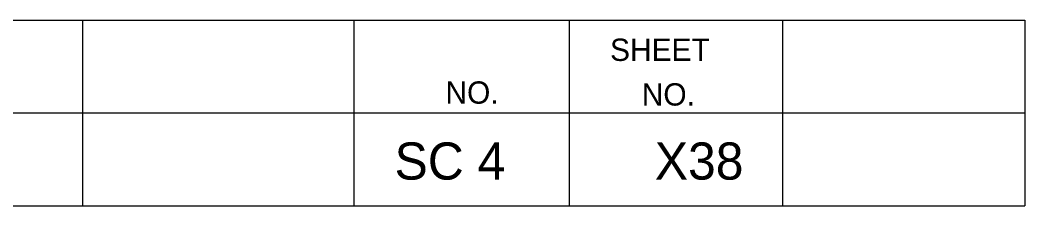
# Model space of a CAD drawing. Extents: x 1000 to 1162, y 999 to 8520.
# Drawn here: x 1148.08 to 1161.56, y 5355.05 to 5357.55 of the extents above; entities that cross this region are included whole.
import ezdxf

# ---------------------------------------------------------------- set-up
doc = ezdxf.new("R2010")
doc.units = 0
doc.layers.add('Level 20', color=7, linetype='Continuous')
doc.layers.add('Level 3', color=7, linetype='Continuous')

msp = doc.modelspace()

# ---------------------------------------------------------------- linework, layer by layer
at = {"layer": 'Level 3'}
for p, q in [((1133.055, 5357.546), (1161.555, 5357.546)), ((1133.055, 5357.546), (1161.555, 5357.546)), ((1133.055, 5357.546), (1161.555, 5357.546)), ((1133.055, 5357.546), (1161.555, 5357.546)), ((1133.055, 5357.546), (1161.555, 5357.546)), ((1133.055, 5357.546), (1161.555, 5357.546)), ((1133.055, 5357.546), (1161.555, 5357.546)), ((1133.055, 5357.546), (1161.555, 5357.546)), ((1133.055, 5357.546), (1161.555, 5357.546)), ((1133.055, 5357.546), (1161.555, 5357.546)), ((1133.055, 5357.546), (1161.555, 5357.546)), ((1133.055, 5357.546), (1161.555, 5357.546)), ((1133.055, 5357.546), (1161.555, 5357.546)), ((1133.055, 5357.546), (1161.555, 5357.546)), ((1133.055, 5357.546), (1161.555, 5357.546)), ((1133.055, 5357.546), (1161.555, 5357.546)), ((1133.055, 5357.546), (1161.555, 5357.546)), ((1133.055, 5357.546), (1161.555, 5357.546)), ((1133.055, 5357.546), (1161.555, 5357.546)), ((1133.055, 5357.546), (1161.555, 5357.546)), ((1133.055, 5357.546), (1161.555, 5357.546)), ((1133.055, 5357.546), (1161.555, 5357.546)), ((1133.055, 5357.546), (1161.555, 5357.546)), ((1133.055, 5357.546), (1161.555, 5357.546)), ((1133.055, 5357.546), (1161.555, 5357.546)), ((1133.055, 5357.546), (1161.555, 5357.546)), ((1133.055, 5357.546), (1161.555, 5357.546)), ((1133.055, 5357.546), (1161.555, 5357.546)), ((1133.055, 5357.546), (1161.555, 5357.546)), ((1133.055, 5357.546), (1161.555, 5357.546)), ((1133.055, 5357.546), (1161.555, 5357.546)), ((1133.055, 5357.546), (1161.555, 5357.546)), ((1133.055, 5357.546), (1161.555, 5357.546)), ((1133.055, 5357.546), (1161.555, 5357.546)), ((1133.055, 5357.546), (1161.555, 5357.546)), ((1133.055, 5357.546), (1161.555, 5357.546)), ((1148.913, 5357.546), (1148.913, 5355.046)), ((1148.913, 5357.546), (1148.913, 5355.046)), ((1148.913, 5357.546), (1148.913, 5355.046)), ((1148.913, 5357.546), (1148.913, 5355.046)), ((1148.913, 5357.546), (1148.913, 5355.046)), ((1148.913, 5357.546), (1148.913, 5355.046)), ((1148.913, 5357.546), (1148.913, 5355.046)), ((1148.913, 5357.546), (1148.913, 5355.046)), ((1148.913, 5357.546), (1148.913, 5355.046)), ((1148.913, 5357.546), (1148.913, 5355.046)), ((1148.913, 5357.546), (1148.913, 5355.046)), ((1148.913, 5357.546), (1148.913, 5355.046)), ((1148.913, 5357.546), (1148.913, 5355.046)), ((1148.913, 5357.546), (1148.913, 5355.046)), ((1148.913, 5357.546), (1148.913, 5355.046)), ((1148.913, 5357.546), (1148.913, 5355.046)), ((1148.913, 5357.546), (1148.913, 5355.046)), ((1148.913, 5357.546), (1148.913, 5355.046)), ((1148.913, 5357.546), (1148.913, 5355.046)), ((1148.913, 5357.546), (1148.913, 5355.046)), ((1148.913, 5357.546), (1148.913, 5355.046)), ((1148.913, 5357.546), (1148.913, 5355.046)), ((1148.913, 5357.546), (1148.913, 5355.046)), ((1148.913, 5357.546), (1148.913, 5355.046)), ((1148.913, 5357.546), (1148.913, 5355.046)), ((1148.913, 5357.546), (1148.913, 5355.046)), ((1148.913, 5357.546), (1148.913, 5355.046)), ((1148.913, 5357.546), (1148.913, 5355.046)), ((1148.913, 5357.546), (1148.913, 5355.046)), ((1148.913, 5357.546), (1148.913, 5355.046)), ((1148.913, 5357.546), (1148.913, 5355.046)), ((1148.913, 5357.546), (1148.913, 5355.046)), ((1148.913, 5357.546), (1148.913, 5355.046)), ((1148.913, 5357.546), (1148.913, 5355.046)), ((1148.913, 5357.546), (1148.913, 5355.046)), ((1148.913, 5357.546), (1148.913, 5355.046)), ((1152.554, 5357.546), (1152.554, 5355.046)), ((1152.554, 5357.546), (1152.554, 5355.046)), ((1152.554, 5357.546), (1152.554, 5355.046)), ((1152.554, 5357.546), (1152.554, 5355.046)), ((1152.554, 5357.546), (1152.554, 5355.046)), ((1152.554, 5357.546), (1152.554, 5355.046)), ((1152.554, 5357.546), (1152.554, 5355.046)), ((1152.554, 5357.546), (1152.554, 5355.046)), ((1152.554, 5357.546), (1152.554, 5355.046)), ((1152.554, 5357.546), (1152.554, 5355.046)), ((1152.554, 5357.546), (1152.554, 5355.046)), ((1152.554, 5357.546), (1152.554, 5355.046)), ((1152.554, 5357.546), (1152.554, 5355.046)), ((1152.554, 5357.546), (1152.554, 5355.046)), ((1152.554, 5357.546), (1152.554, 5355.046)), ((1152.554, 5357.546), (1152.554, 5355.046)), ((1152.554, 5357.546), (1152.554, 5355.046)), ((1152.554, 5357.546), (1152.554, 5355.046)), ((1152.554, 5357.546), (1152.554, 5355.046)), ((1152.554, 5357.546), (1152.554, 5355.046)), ((1152.554, 5357.546), (1152.554, 5355.046)), ((1152.554, 5357.546), (1152.554, 5355.046)), ((1152.554, 5357.546), (1152.554, 5355.046)), ((1152.554, 5357.546), (1152.554, 5355.046)), ((1152.554, 5357.546), (1152.554, 5355.046)), ((1152.554, 5357.546), (1152.554, 5355.046)), ((1152.554, 5357.546), (1152.554, 5355.046)), ((1152.554, 5357.546), (1152.554, 5355.046)), ((1152.554, 5357.546), (1152.554, 5355.046)), ((1152.554, 5357.546), (1152.554, 5355.046)), ((1152.554, 5357.546), (1152.554, 5355.046)), ((1152.554, 5357.546), (1152.554, 5355.046)), ((1152.554, 5357.546), (1152.554, 5355.046)), ((1152.554, 5357.546), (1152.554, 5355.046)), ((1152.554, 5357.546), (1152.554, 5355.046)), ((1152.554, 5357.546), (1152.554, 5355.046)), ((1155.44, 5357.546), (1155.44, 5355.046)), ((1155.44, 5357.546), (1155.44, 5355.046)), ((1155.44, 5357.546), (1155.44, 5355.046)), ((1155.44, 5357.546), (1155.44, 5355.046)), ((1155.44, 5357.546), (1155.44, 5355.046)), ((1155.44, 5357.546), (1155.44, 5355.046)), ((1155.44, 5357.546), (1155.44, 5355.046)), ((1155.44, 5357.546), (1155.44, 5355.046)), ((1155.44, 5357.546), (1155.44, 5355.046)), ((1155.44, 5357.546), (1155.44, 5355.046)), ((1155.44, 5357.546), (1155.44, 5355.046)), ((1155.44, 5357.546), (1155.44, 5355.046)), ((1155.44, 5357.546), (1155.44, 5355.046)), ((1155.44, 5357.546), (1155.44, 5355.046)), ((1155.44, 5357.546), (1155.44, 5355.046)), ((1155.44, 5357.546), (1155.44, 5355.046)), ((1155.44, 5357.546), (1155.44, 5355.046)), ((1155.44, 5357.546), (1155.44, 5355.046)), ((1155.44, 5357.546), (1155.44, 5355.046)), ((1155.44, 5357.546), (1155.44, 5355.046)), ((1155.44, 5357.546), (1155.44, 5355.046)), ((1155.44, 5357.546), (1155.44, 5355.046)), ((1155.44, 5357.546), (1155.44, 5355.046)), ((1155.44, 5357.546), (1155.44, 5355.046)), ((1155.44, 5357.546), (1155.44, 5355.046)), ((1155.44, 5357.546), (1155.44, 5355.046)), ((1155.44, 5357.546), (1155.44, 5355.046)), ((1155.44, 5357.546), (1155.44, 5355.046)), ((1155.44, 5357.546), (1155.44, 5355.046)), ((1155.44, 5357.546), (1155.44, 5355.046)), ((1155.44, 5357.546), (1155.44, 5355.046)), ((1155.44, 5357.546), (1155.44, 5355.046)), ((1155.44, 5357.546), (1155.44, 5355.046)), ((1155.44, 5357.546), (1155.44, 5355.046)), ((1155.44, 5357.546), (1155.44, 5355.046)), ((1155.44, 5357.546), (1155.44, 5355.046)), ((1158.305, 5357.546), (1158.305, 5355.046)), ((1158.305, 5357.546), (1158.305, 5355.046)), ((1158.305, 5357.546), (1158.305, 5355.046)), ((1158.305, 5357.546), (1158.305, 5355.046)), ((1158.305, 5357.546), (1158.305, 5355.046)), ((1158.305, 5357.546), (1158.305, 5355.046)), ((1158.305, 5357.546), (1158.305, 5355.046)), ((1158.305, 5357.546), (1158.305, 5355.046)), ((1158.305, 5357.546), (1158.305, 5355.046)), ((1158.305, 5357.546), (1158.305, 5355.046)), ((1158.305, 5357.546), (1158.305, 5355.046)), ((1158.305, 5357.546), (1158.305, 5355.046)), ((1158.305, 5357.546), (1158.305, 5355.046)), ((1158.305, 5357.546), (1158.305, 5355.046)), ((1158.305, 5357.546), (1158.305, 5355.046)), ((1158.305, 5357.546), (1158.305, 5355.046)), ((1158.305, 5357.546), (1158.305, 5355.046)), ((1158.305, 5357.546), (1158.305, 5355.046)), ((1158.305, 5357.546), (1158.305, 5355.046)), ((1158.305, 5357.546), (1158.305, 5355.046)), ((1158.305, 5357.546), (1158.305, 5355.046)), ((1158.305, 5357.546), (1158.305, 5355.046)), ((1158.305, 5357.546), (1158.305, 5355.046)), ((1158.305, 5357.546), (1158.305, 5355.046)), ((1158.305, 5357.546), (1158.305, 5355.046)), ((1158.305, 5357.546), (1158.305, 5355.046)), ((1158.305, 5357.546), (1158.305, 5355.046)), ((1158.305, 5357.546), (1158.305, 5355.046)), ((1158.305, 5357.546), (1158.305, 5355.046)), ((1158.305, 5357.546), (1158.305, 5355.046)), ((1158.305, 5357.546), (1158.305, 5355.046)), ((1158.305, 5357.546), (1158.305, 5355.046)), ((1158.305, 5357.546), (1158.305, 5355.046)), ((1158.305, 5357.546), (1158.305, 5355.046)), ((1158.305, 5357.546), (1158.305, 5355.046)), ((1158.305, 5357.546), (1158.305, 5355.046)), ((1161.555, 5357.546), (1161.555, 5355.046)), ((1161.555, 5357.546), (1161.555, 5355.046)), ((1161.555, 5357.546), (1161.555, 5355.046)), ((1161.555, 5357.546), (1161.555, 5355.046)), ((1161.555, 5357.546), (1161.555, 5355.046)), ((1161.555, 5357.546), (1161.555, 5355.046)), ((1161.555, 5357.546), (1161.555, 5355.046)), ((1161.555, 5357.546), (1161.555, 5355.046)), ((1161.555, 5357.546), (1161.555, 5355.046)), ((1161.555, 5357.546), (1161.555, 5355.046)), ((1161.555, 5357.546), (1161.555, 5355.046)), ((1161.555, 5357.546), (1161.555, 5355.046)), ((1161.555, 5357.546), (1161.555, 5355.046)), ((1161.555, 5357.546), (1161.555, 5355.046)), ((1161.555, 5357.546), (1161.555, 5355.046)), ((1161.555, 5357.546), (1161.555, 5355.046)), ((1161.555, 5357.546), (1161.555, 5355.046)), ((1161.555, 5357.546), (1161.555, 5355.046)), ((1161.555, 5357.546), (1161.555, 5355.046)), ((1161.555, 5357.546), (1161.555, 5355.046)), ((1161.555, 5357.546), (1161.555, 5355.046)), ((1161.555, 5357.546), (1161.555, 5355.046)), ((1161.555, 5357.546), (1161.555, 5355.046)), ((1161.555, 5357.546), (1161.555, 5355.046)), ((1161.555, 5357.546), (1161.555, 5355.046)), ((1161.555, 5357.546), (1161.555, 5355.046)), ((1161.555, 5357.546), (1161.555, 5355.046)), ((1161.555, 5357.546), (1161.555, 5355.046)), ((1161.555, 5357.546), (1161.555, 5355.046)), ((1161.555, 5357.546), (1161.555, 5355.046)), ((1161.555, 5357.546), (1161.555, 5355.046)), ((1161.555, 5357.546), (1161.555, 5355.046)), ((1161.555, 5357.546), (1161.555, 5355.046)), ((1161.555, 5357.546), (1161.555, 5355.046)), ((1161.555, 5357.546), (1161.555, 5355.046)), ((1161.555, 5357.546), (1161.555, 5355.046)), ((1133.055, 5356.296), (1161.555, 5356.296)), ((1133.055, 5356.296), (1161.555, 5356.296)), ((1133.055, 5356.296), (1161.555, 5356.296)), ((1133.055, 5356.296), (1161.555, 5356.296)), ((1133.055, 5356.296), (1161.555, 5356.296)), ((1133.055, 5356.296), (1161.555, 5356.296)), ((1133.055, 5356.296), (1161.555, 5356.296)), ((1133.055, 5356.296), (1161.555, 5356.296)), ((1133.055, 5356.296), (1161.555, 5356.296)), ((1133.055, 5356.296), (1161.555, 5356.296)), ((1133.055, 5356.296), (1161.555, 5356.296)), ((1133.055, 5356.296), (1161.555, 5356.296)), ((1133.055, 5356.296), (1161.555, 5356.296)), ((1133.055, 5356.296), (1161.555, 5356.296)), ((1133.055, 5356.296), (1161.555, 5356.296)), ((1133.055, 5356.296), (1161.555, 5356.296)), ((1133.055, 5356.296), (1161.555, 5356.296)), ((1133.055, 5356.296), (1161.555, 5356.296)), ((1133.055, 5356.296), (1161.555, 5356.296)), ((1133.055, 5356.296), (1161.555, 5356.296)), ((1133.055, 5356.296), (1161.555, 5356.296)), ((1133.055, 5356.296), (1161.555, 5356.296)), ((1133.055, 5356.296), (1161.555, 5356.296)), ((1133.055, 5356.296), (1161.555, 5356.296)), ((1133.055, 5356.296), (1161.555, 5356.296)), ((1133.055, 5356.296), (1161.555, 5356.296)), ((1133.055, 5356.296), (1161.555, 5356.296)), ((1133.055, 5356.296), (1161.555, 5356.296)), ((1133.055, 5356.296), (1161.555, 5356.296)), ((1133.055, 5356.296), (1161.555, 5356.296)), ((1133.055, 5356.296), (1161.555, 5356.296)), ((1133.055, 5356.296), (1161.555, 5356.296)), ((1133.055, 5356.296), (1161.555, 5356.296)), ((1133.055, 5356.296), (1161.555, 5356.296)), ((1133.055, 5356.296), (1161.555, 5356.296)), ((1133.055, 5356.296), (1161.555, 5356.296)), ((1133.055, 5355.046), (1161.555, 5355.046)), ((1133.055, 5355.046), (1161.555, 5355.046)), ((1133.055, 5355.046), (1161.555, 5355.046)), ((1133.055, 5355.046), (1161.555, 5355.046)), ((1133.055, 5355.046), (1161.555, 5355.046)), ((1133.055, 5355.046), (1161.555, 5355.046)), ((1133.055, 5355.046), (1161.555, 5355.046)), ((1133.055, 5355.046), (1161.555, 5355.046)), ((1133.055, 5355.046), (1161.555, 5355.046)), ((1133.055, 5355.046), (1161.555, 5355.046)), ((1133.055, 5355.046), (1161.555, 5355.046)), ((1133.055, 5355.046), (1161.555, 5355.046)), ((1133.055, 5355.046), (1161.555, 5355.046)), ((1133.055, 5355.046), (1161.555, 5355.046)), ((1133.055, 5355.046), (1161.555, 5355.046)), ((1133.055, 5355.046), (1161.555, 5355.046)), ((1133.055, 5355.046), (1161.555, 5355.046)), ((1133.055, 5355.046), (1161.555, 5355.046)), ((1133.055, 5355.046), (1161.555, 5355.046)), ((1133.055, 5355.046), (1161.555, 5355.046)), ((1133.055, 5355.046), (1161.555, 5355.046)), ((1133.055, 5355.046), (1161.555, 5355.046)), ((1133.055, 5355.046), (1161.555, 5355.046)), ((1133.055, 5355.046), (1161.555, 5355.046)), ((1133.055, 5355.046), (1161.555, 5355.046)), ((1133.055, 5355.046), (1161.555, 5355.046)), ((1133.055, 5355.046), (1161.555, 5355.046)), ((1133.055, 5355.046), (1161.555, 5355.046)), ((1133.055, 5355.046), (1161.555, 5355.046)), ((1133.055, 5355.046), (1161.555, 5355.046)), ((1133.055, 5355.046), (1161.555, 5355.046)), ((1133.055, 5355.046), (1161.555, 5355.046)), ((1133.055, 5355.046), (1161.555, 5355.046)), ((1133.055, 5355.046), (1161.555, 5355.046)), ((1133.055, 5355.046), (1161.555, 5355.046)), ((1133.055, 5355.046), (1161.555, 5355.046))]:
    msp.add_line(p, q, dxfattribs=at)

# ---------------------------------------------------------------- texts
at = {"layer": 'Level 20'}
for s, p in [('SC 4', (1153.099, 5355.4)), ('X38', (1156.59, 5355.4))]:
    msp.add_text(s, height=0.5, dxfattribs=at).set_placement(p)
at = {"layer": 'Level 3'}
for s, p in [('SHEET', (1155.99, 5356.996)), ('SHEET', (1155.99, 5356.996)), ('SHEET', (1155.99, 5356.996)), ('SHEET', (1155.99, 5356.996)), ('SHEET', (1155.99, 5356.996)), ('SHEET', (1155.99, 5356.996)), ('SHEET', (1155.99, 5356.996)), ('SHEET', (1155.99, 5356.996)), ('SHEET', (1155.99, 5356.996)), ('SHEET', (1155.99, 5356.996)), ('SHEET', (1155.99, 5356.996)), ('SHEET', (1155.99, 5356.996)), ('SHEET', (1155.99, 5356.996)), ('SHEET', (1155.99, 5356.996)), ('SHEET', (1155.99, 5356.996)), ('SHEET', (1155.99, 5356.996)), ('SHEET', (1155.99, 5356.996)), ('SHEET', (1155.99, 5356.996)), ('SHEET', (1155.99, 5356.996)), ('SHEET', (1155.99, 5356.996)), ('SHEET', (1155.99, 5356.996)), ('SHEET', (1155.99, 5356.996)), ('SHEET', (1155.99, 5356.996)), ('SHEET', (1155.99, 5356.996)), ('SHEET', (1155.99, 5356.996)), ('SHEET', (1155.99, 5356.996)), ('SHEET', (1155.99, 5356.996)), ('SHEET', (1155.99, 5356.996)), ('SHEET', (1155.99, 5356.996)), ('SHEET', (1155.99, 5356.996)), ('SHEET', (1155.99, 5356.996)), ('SHEET', (1155.99, 5356.996)), ('SHEET', (1155.99, 5356.996)), ('SHEET', (1155.99, 5356.996)), ('SHEET', (1155.99, 5356.996)), ('SHEET', (1155.99, 5356.996)), ('NO.', (1153.782, 5356.421)), ('NO.', (1153.782, 5356.421)), ('NO.', (1153.782, 5356.421)), ('NO.', (1153.782, 5356.421)), ('NO.', (1153.782, 5356.421)), ('NO.', (1153.782, 5356.421)), ('NO.', (1153.782, 5356.421)), ('NO.', (1153.782, 5356.421)), ('NO.', (1153.782, 5356.421)), ('NO.', (1153.782, 5356.421)), ('NO.', (1153.782, 5356.421)), ('NO.', (1153.782, 5356.421)), ('NO.', (1153.782, 5356.421)), ('NO.', (1153.782, 5356.421)), ('NO.', (1153.782, 5356.421)), ('NO.', (1153.782, 5356.421)), ('NO.', (1153.782, 5356.421)), ('NO.', (1153.782, 5356.421)), ('NO.', (1153.782, 5356.421)), ('NO.', (1153.782, 5356.421)), ('NO.', (1153.782, 5356.421)), ('NO.', (1153.782, 5356.421)), ('NO.', (1153.782, 5356.421)), ('NO.', (1153.782, 5356.421)), ('NO.', (1153.782, 5356.421)), ('NO.', (1153.782, 5356.421)), ('NO.', (1153.782, 5356.421)), ('NO.', (1153.782, 5356.421)), ('NO.', (1153.782, 5356.421)), ('NO.', (1153.782, 5356.421)), ('NO.', (1153.782, 5356.421)), ('NO.', (1153.782, 5356.421)), ('NO.', (1153.782, 5356.421)), ('NO.', (1153.782, 5356.421)), ('NO.', (1153.782, 5356.421)), ('NO.', (1153.782, 5356.421)), ('NO.', (1156.415, 5356.396)), ('NO.', (1156.415, 5356.396)), ('NO.', (1156.415, 5356.396)), ('NO.', (1156.415, 5356.396)), ('NO.', (1156.415, 5356.396)), ('NO.', (1156.415, 5356.396)), ('NO.', (1156.415, 5356.396)), ('NO.', (1156.415, 5356.396)), ('NO.', (1156.415, 5356.396)), ('NO.', (1156.415, 5356.396)), ('NO.', (1156.415, 5356.396)), ('NO.', (1156.415, 5356.396)), ('NO.', (1156.415, 5356.396)), ('NO.', (1156.415, 5356.396)), ('NO.', (1156.415, 5356.396)), ('NO.', (1156.415, 5356.396)), ('NO.', (1156.415, 5356.396)), ('NO.', (1156.415, 5356.396)), ('NO.', (1156.415, 5356.396)), ('NO.', (1156.415, 5356.396)), ('NO.', (1156.415, 5356.396)), ('NO.', (1156.415, 5356.396)), ('NO.', (1156.415, 5356.396)), ('NO.', (1156.415, 5356.396)), ('NO.', (1156.415, 5356.396)), ('NO.', (1156.415, 5356.396)), ('NO.', (1156.415, 5356.396)), ('NO.', (1156.415, 5356.396)), ('NO.', (1156.415, 5356.396)), ('NO.', (1156.415, 5356.396)), ('NO.', (1156.415, 5356.396)), ('NO.', (1156.415, 5356.396)), ('NO.', (1156.415, 5356.396)), ('NO.', (1156.415, 5356.396)), ('NO.', (1156.415, 5356.396)), ('NO.', (1156.415, 5356.396))]:
    msp.add_text(s, height=0.3, dxfattribs=at).set_placement(p)

doc.saveas('drawing.dxf')
